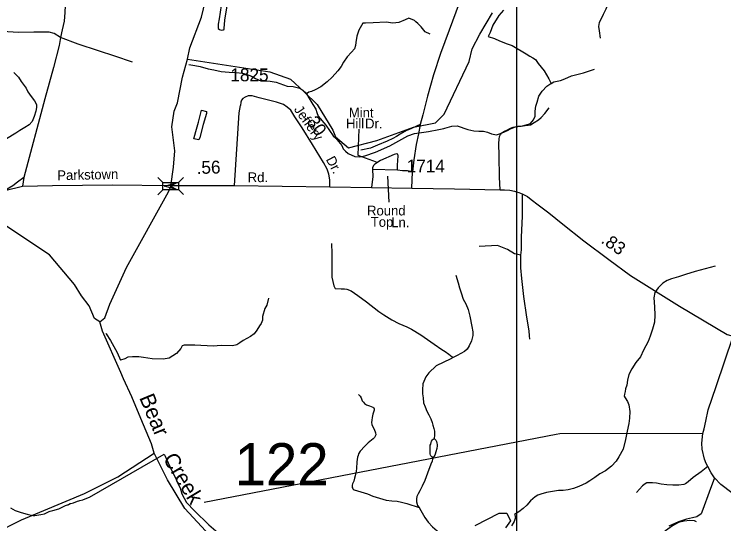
# Model space of a CAD drawing. Extents: x 2206922 to 2357709, y 510027 to 673830.
# Drawn here: x 2337232 to 2344135, y 592168 to 597129 of the extents above; entities that cross this region are included whole.
import ezdxf

# ---------------------------------------------------------------- set-up
doc = ezdxf.new("R2010")
doc.units = 0
for name, color, linetype in [('Exist Hydrographic Creek Single Shore', 7, 'Continuous'), ('Exist Hydrographic Creek Single Shore Label', 7, 'Continuous'), ('Exist Hydrographic Misc Water Feature', 7, 'Continuous'), ('Exist Hydrographic Pond Under 1500 Sq Ft', 7, 'Continuous'), ('Exist Road Non-System Type 51', 7, 'Continuous'), ('Exist Road Non-System Type 51 Label', 7, 'Continuous'), ('Exist Road Secondary Mileage Hundredths English Label', 7, 'Continuous'), ('Exist Road Secondary Structure Standard Bridge Attributed CELL', 7, 'Continuous'), ('Exist Road Secondary Structure Standard Bridge CELL', 7, 'Continuous'), ('Exist Road Secondary Structure Standard Bridge Number Label', 7, 'Continuous'), ('Exist Road Secondary Type 51 Attributed', 7, 'Continuous'), ('Exist Road Secondary Type 51 Label', 7, 'Continuous'), ('Exist Road Secondary Type 51 Number Label', 7, 'Continuous'), ('Map Preparation Inset Cut Line', 7, 'Continuous')]:
    doc.layers.add(name, color=color, linetype=linetype)

msp = doc.modelspace()

# ---------------------------------------------------------------- linework, layer by layer
at = {"layer": 'Exist Hydrographic Creek Single Shore'}
for points in [[(2338916.5, 596691), (2338940.5, 596800.2), (2339053.5, 597100.2), (2339132.7, 597428.2), (2339130.6, 597634.9)], [(2338064.5, 594132.9), (2338013.7, 594166.9), (2337962.6, 594289.6), (2337886.6, 594388.2), (2337818.7, 594497), (2337573.7, 594785.8), (2337069.6, 595119.8), (2336976.4, 595215.9), (2336891.8, 595284), (2336846.6, 595319.5), (2336794.6, 595349.8), (2336556.6, 595555.3), (2335603.5, 596543.9), (2335394.6, 596725.7)], [(2338064.5, 594132.9), (2338113.6, 594174.2), (2338162.6, 594307.5), (2338324.6, 594661.9), (2338732.9, 595398.4), (2338754.4, 595455), (2338781, 595639.8), (2338794.1, 595797.7), (2338766.6, 596031.9), (2338789.6, 596183.7), (2338821.6, 596267.1), (2338868.6, 596515.1), (2338916.5, 596691)], [(2338377.5, 593403), (2338295.6, 593577.8), (2338269.6, 593642.3), (2338090.6, 594042), (2338064.5, 594132.9)], [(2338594.6, 592854.7), (2338567.5, 592945.5), (2338464.6, 593194.1), (2338377.5, 593403)], [(2341176.6, 590038.4), (2341074.7, 590201.6), (2340342.7, 590802.1), (2339971.7, 591180.9), (2339718.7, 591469.4), (2339405.6, 591857.1), (2339136.6, 592053), (2338892.5, 592315.4), (2338722.6, 592597.3), (2338594.6, 592854.7)]]:
    msp.add_lwpolyline(points, dxfattribs=at)
at = {"layer": 'Exist Hydrographic Misc Water Feature'}
for points in [[(2339312.3, 597425.3), (2339304.1, 597427.4), (2339296.1, 597422.9), (2339284.2, 597415), (2339280.5, 597405), (2339254.1, 597282.4), (2339226.4, 597082.2), (2339217.4, 597030.5), (2339215.3, 597008.5), (2339217.4, 596990.3), (2339229.9, 596980.3), (2339245.9, 596974.6), (2339260, 596975), (2339268, 596975), (2339273.7, 596981), (2339275.4, 596988.9), (2339280.7, 597069.2), (2339303.1, 597211), (2339338.5, 597403.6), (2339338.1, 597417.4), (2339312.3, 597425.3)], [(2342935.2, 596897), (2342924.3, 596966.8), (2342919.6, 597010.5), (2342925.1, 597048.6), (2342963.9, 597129.1), (2342991.3, 597181.4), (2342997.5, 597197.5), (2343009.2, 597221.7), (2342990.3, 597279.3), (2342976.2, 597307.3)], [(2338916.5, 596691), (2339717.7, 596569.1), (2339918.6, 596495.2), (2340053.6, 596372.7), (2340179.7, 596249.8), (2340332.6, 596000), (2340358.7, 595935.4), (2340484.6, 595828.9), (2340758.7, 595899), (2341114.7, 596028.3), (2341331.6, 596069.9), (2341413.7, 596155.3), (2341657.7, 596667.2), (2341688.6, 596793.2), (2341762.7, 596934), (2341884.7, 597142.4)], [(2341991.9, 597167.4), (2341946.6, 597117.1), (2341888, 597020.5), (2341860.9, 596952), (2341841.6, 596911.9)], [(2341279.4, 596933.2), (2341231.2, 596958.2), (2341190.4, 597005.8), (2341158.2, 597037.4), (2341139.9, 597053.1), (2341126.2, 597067), (2341069.6, 597090.4), (2341033.7, 597073.9), (2340974, 597047.2), (2340914.2, 597042.5), (2340850, 597049.7), (2340724.1, 597046.3), (2340650.5, 597041.5), (2340622.4, 597040.9), (2340585, 596972.7), (2340565.6, 596914.4), (2340556.5, 596852.5), (2340552.9, 596824.3), (2340543.6, 596792.4), (2340512.1, 596757.8), (2340472.3, 596713.5), (2340436.6, 596662.9), (2340413.6, 596618.6), (2340379.8, 596576.6), (2340324.6, 596515.9), (2340275.2, 596469.4), (2340213.9, 596422.7), (2340160.2, 596393.9), (2340122.7, 596377.6), (2340096.6, 596371), (2340074.7, 596354.8)], [(2341841.6, 596911.9), (2341903.9, 596890.8), (2341953.8, 596871.1), (2342026.2, 596841.9), (2342076.2, 596822.6), (2342213.2, 596742.4), (2342247.4, 596720.7), (2342275.9, 596705), (2342301.7, 596687.3), (2342328.2, 596649.7), (2342387.5, 596578.4), (2342434.2, 596499.1), (2342454.5, 596455.5)], [(2338931.9, 596639.1), (2338988.3, 596629.8), (2339040.2, 596620.3), (2339118.5, 596597.2), (2339174.3, 596588), (2339244.6, 596570.9), (2339322.3, 596563.7), (2339390.8, 596560.7), (2339452.3, 596553.5), (2339489, 596545.9), (2339540.9, 596526.3), (2339579.1, 596502.8), (2339629.7, 596479.3), (2339721.4, 596476.5), (2339781.5, 596467.4), (2339886, 596428.6), (2339946.1, 596425.3), (2339972.1, 596419.8), (2340010.1, 596407.9), (2340040.2, 596390.4), (2340068.3, 596362.7), (2340074.7, 596354.8)], [(2342454.5, 596455.5), (2342480.1, 596471.5), (2342546.2, 596482.3), (2342588, 596499.1), (2342653.6, 596527.8), (2342769.3, 596557), (2342876.7, 596594.4)], [(2337229.6, 596560.6), (2337273.9, 596515.4), (2337300.5, 596473.6), (2337347.3, 596410.2), (2337365.5, 596374.2), (2337396.3, 596328.7), (2337430.5, 596287), (2337447.3, 596249.6), (2337449.4, 596219.3), (2337443.9, 596183.7), (2337426.6, 596133.1), (2337405.1, 596083.2), (2337376, 596050.7), (2337333.9, 596026.2), (2337286.4, 595997.7), (2337248.9, 595969.3), (2337077.8, 595871.3)], [(2341422.3, 596019.1), (2341489.9, 596038.1), (2341540.2, 596040.7), (2341646, 596007.8), (2341702.4, 595994.4), (2341752.6, 595989.3), (2341796.3, 595991.6), (2341836.5, 595980.3), (2341876.5, 595962.6), (2341924.7, 595955.3), (2341972.4, 595971.7), (2342030.1, 595996.6), (2342067.8, 596016.9), (2342109.6, 596033.3), (2342175.8, 596042.1), (2342213.4, 596050.6), (2342253.1, 596063.2), (2342285.1, 596101.4), (2342300.5, 596137.6), (2342299.9, 596185.5), (2342305.4, 596233.8), (2342318.4, 596273.6), (2342334.1, 596330.1), (2342367.2, 596380.2), (2342412.7, 596426.9), (2342442.4, 596447.2), (2342454.5, 596455.5)], [(2340074.7, 596354.8), (2340107.3, 596297.2), (2340138, 596249.6), (2340164.9, 596204.2), (2340176.6, 596170.4), (2340189.3, 596136.4), (2340264.6, 596047.3), (2340333.7, 595944), (2340359.9, 595920.6), (2340388.2, 595888.8), (2340418.5, 595849.3), (2340433.1, 595819.5), (2340455.5, 595795.5), (2340479.7, 595774), (2340545.7, 595744.6), (2340593.7, 595739.5), (2340643.9, 595750.1), (2340745.4, 595787.2), (2340886.5, 595848.7), (2341031.4, 595928.7), (2341061, 595944.9), (2341126.8, 595967.8), (2341262.7, 595987.2), (2341362.4, 596006.6), (2341410, 596014.9), (2341422.3, 596019.1)], [(2339055.4, 596194.7), (2339101.1, 596181.3), (2339101.9, 596163.4), (2339069.1, 596055.1), (2339038.3, 595928.8), (2339026.7, 595904.6), (2338980.5, 595914), (2338999.8, 595986.1), (2339024.4, 596078.5), (2339055.4, 596194.7)], [(2340319.9, 594896.5), (2340321.6, 594798.6), (2340322.2, 594722.7), (2340320.3, 594568.5), (2340340.8, 594483), (2340355.2, 594459), (2340411.2, 594453.8), (2340445.4, 594454.3), (2340467.6, 594452.6), (2340509.6, 594437), (2340574, 594390), (2340659.1, 594328.9), (2340779.8, 594234.5), (2340828.2, 594200.8), (2340904.9, 594154), (2340973, 594118.7), (2341051.7, 594085.7), (2341095.8, 594062.1), (2341186.7, 594007.5), (2341317.7, 593916.8), (2341391.7, 593863.8), (2341424.1, 593844), (2341458.6, 593820.6), (2341492.6, 593793.2), (2341500.6, 593785.4)], [(2344051.3, 594677.2), (2343855.4, 594625.1), (2343761.9, 594593.8), (2343694.5, 594571.1), (2343626.6, 594554.1), (2343585.2, 594537.6), (2343542.9, 594509.1), (2343496, 594464.6), (2343464.4, 594420.4), (2343452.7, 594368.2), (2343461.9, 594280.4), (2343462.8, 594198.3), (2343459.9, 594132.3), (2343442.7, 594062.3), (2343417.2, 593993.9), (2343400.2, 593941.8), (2343355.1, 593857.3), (2343326.2, 593793.1), (2343280.7, 593736.7), (2343239.4, 593678), (2343212.2, 593621.7), (2343198.4, 593567.4), (2343191.5, 593517.4), (2343177.7, 593481.3), (2343174, 593457.1)], [(2341529.5, 594587.3), (2341550.4, 594513.2), (2341564.6, 594465.6), (2341579.6, 594417.9), (2341599.9, 594356.1), (2341626.7, 594310.3), (2341647.2, 594254.5), (2341663.8, 594189.1), (2341685.2, 594087.4), (2341694, 594037.4), (2341692.3, 593999.5), (2341681.1, 593949.3), (2341657.3, 593899), (2341637.8, 593868.6), (2341612, 593846.6), (2341540.4, 593807.4), (2341500.6, 593785.4)], [(2339706.8, 594363.5), (2339689.6, 594295.1), (2339670.1, 594263.1), (2339646.9, 594184.7), (2339647.3, 594149), (2339633.8, 594118.6), (2339618.2, 594096.6), (2339592.6, 594054.2), (2339565.3, 594015.7), (2339531.3, 593989.6), (2339459.9, 593952.5), (2339426.3, 593928.4), (2339396.4, 593909.7), (2339356.8, 593901.5), (2339246.7, 593904.3), (2339166.9, 593897.2), (2338988.7, 593907), (2338918.4, 593908.2), (2338884.8, 593907.6), (2338866.9, 593899.8), (2338853, 593875.5), (2338811.3, 593827), (2338775.7, 593804.4), (2338738.6, 593780), (2338682.4, 593769.4), (2338574.3, 593774.2), (2338490.4, 593785.3), (2338442.7, 593794.5), (2338384.2, 593793.9), (2338338.5, 593789.5), (2338308.4, 593774.9), (2338266.5, 593760.6)], [(2338123.6, 594022.6), (2338127.7, 594016.7), (2338168.7, 593951.3), (2338231.9, 593835.9), (2338266.5, 593760.6)], [(2341500.6, 593785.4), (2341481.1, 593773), (2341336, 593707.2), (2341265, 593636.3), (2341237.1, 593598), (2341208.2, 593529.7), (2341202.9, 593471.3), (2341203.3, 593433.5)], [(2340579.9, 593426.4), (2340595.9, 593410.2), (2340606, 593394.4), (2340618.5, 593364.2), (2340628.9, 593350.4), (2340640.4, 593338.6), (2340659.1, 593324.8), (2340688.8, 593315.1), (2340719.4, 593303.6), (2340725.1, 593299.9), (2340729, 593295.6), (2340733.3, 593285.7), (2340733.5, 593273.9), (2340721.6, 593233.9), (2340712.6, 593201.6), (2340710.7, 593175.5), (2340708.7, 593153.5), (2340711.4, 593135.7), (2340713, 593125.7), (2340733.5, 593088.1), (2340746.2, 593054.2), (2340748.3, 593034), (2340744.4, 593020), (2340736.4, 593007.8), (2340725.1, 592993.7), (2340709.1, 592981.5), (2340676.9, 592957.2), (2340641.8, 592924.7), (2340598.4, 592876.5), (2340582.6, 592850.1), (2340576.6, 592832.3), (2340573, 592817.9), (2340565.4, 592769.9), (2340560.2, 592705.8), (2340558.6, 592680.1), (2340549.2, 592635.7), (2340543.4, 592611.9), (2340535.8, 592581.8), (2340524.4, 592555.5), (2340520.5, 592543.5), (2340518.6, 592531.7), (2340520.7, 592521.6), (2340524.6, 592511.7), (2340528.7, 592505.8), (2340538.7, 592499.8), (2340570.7, 592490.2), (2340604.9, 592478.5), (2340636.9, 592469.2), (2340669.3, 592459.5), (2340719.4, 592438.2), (2340849.8, 592397.5), (2340903.9, 592392.2), (2340956, 592386.8), (2340999.9, 592377.3), (2341049.9, 592366.1), (2341170.7, 592325.7)], [(2341203.3, 593433.5), (2341209.8, 593393.7), (2341214.1, 593345.5), (2341228.7, 593307.7), (2341247.4, 593263.9), (2341265.6, 593228.3), (2341284.1, 593190.7), (2341298.6, 593152.8), (2341305.2, 593128.7), (2341315, 593096.7), (2341319.8, 593068.9), (2341320.4, 593031.1), (2341316.3, 592996.8)], [(2343174, 593457.1), (2343170.3, 593429.2), (2343166.5, 593411.2), (2343175.1, 593393.3), (2343197, 593357.5), (2343209.7, 593325.6), (2343222.4, 593261.7), (2343218.9, 593197.7), (2343209.9, 593143.9), (2343194.7, 593069.6), (2343179.6, 592989.5), (2343155, 592895.1), (2343115.4, 592820.7), (2343088.5, 592776.5), (2343043, 592727.8), (2342983.3, 592683.3), (2342930.2, 592652.7), (2342880.2, 592620.1), (2342832.8, 592585.4), (2342795.1, 592563.2), (2342725.4, 592530.2), (2342673.9, 592511.6), (2342622, 592498.7), (2342573.6, 592492.2), (2342526.1, 592491.7), (2342470.1, 592483), (2342410.6, 592472.5), (2342354.6, 592457.9), (2342324.9, 592447.3), (2342298.7, 592430.9), (2342255.4, 592392.5), (2342217.7, 592350.3), (2342182.2, 592315.9), (2342142.4, 592283.4), (2342098.7, 592258.7)], [(2341304.8, 592816.9), (2341298.8, 592817), (2341292.5, 592822.8), (2341286.3, 592828.6), (2341282.4, 592836.5), (2341278.5, 592848.4), (2341277.7, 592874.5), (2341277.9, 592898.4), (2341277.5, 592916.7), (2341279.4, 592932.7), (2341283.5, 592944.6), (2341287.1, 592958.6), (2341292.9, 592972.8), (2341300.7, 592986.6), (2341308.5, 592992.7), (2341316.3, 592996.8)], [(2341316.3, 592996.8), (2341324.7, 592991.1), (2341332.9, 592980.9), (2341339, 592969.1), (2341343.1, 592953.5), (2341345.4, 592941.4), (2341345.2, 592927.2), (2341341.7, 592899.3), (2341333.9, 592867.2), (2341328.4, 592847), (2341324.7, 592837), (2341318.7, 592827), (2341312.6, 592821), (2341304.8, 592816.9)], [(2335454.9, 591409.1), (2335680.6, 591361.9), (2335998.6, 591240.2), (2336147.5, 591275.8), (2336371.6, 591396.4), (2336568.5, 591581.6), (2336683.5, 591714.2), (2336864.6, 591902), (2337029.7, 592069.5), (2337302.6, 592205.3), (2337915.7, 592463), (2338238.6, 592623.8), (2338594.6, 592854.7)], [(2337411.5, 592248.4), (2337431.3, 592248.2), (2337453.5, 592250.6), (2337489.4, 592257), (2337525.1, 592265.4), (2337570.6, 592288.1), (2337580.6, 592292.3), (2337608.5, 592298.6), (2337664.5, 592313.3), (2337672.5, 592315.4), (2337730.3, 592346.1), (2337751.6, 592352.2), (2337755.9, 592352.3), (2337760, 592356.6), (2337775.8, 592364.7), (2337780.1, 592364.5), (2337783.8, 592366.8), (2337807.4, 592373), (2337849.2, 592389.4), (2337861.5, 592391.6), (2337871.2, 592393.8), (2337899.5, 592402.1), (2337921.2, 592410.2), (2337962.8, 592428.6), (2338691.4, 592845.4)], [(2338691.4, 592845.4), (2338701.6, 592825.6), (2338757.6, 592696.4), (2338802.3, 592615), (2338824.7, 592561.4), (2338845.6, 592517.3), (2338862.2, 592459.6), (2338909.2, 592376.3), (2338985.8, 592293.4), (2339125.9, 592158.8), (2339262.9, 592042.5), (2339376.3, 591941.9), (2339441.1, 591877)], [(2341304.8, 592816.9), (2341297, 592778.7), (2341285.7, 592748.8), (2341252.7, 592660.5), (2341225.2, 592590), (2341200.2, 592535.8), (2341178.9, 592489.5), (2341161, 592459.3), (2341149.4, 592435.1), (2341145.9, 592411), (2341145.9, 592381.3), (2341156.5, 592347.3), (2341170.7, 592325.7)], [(2337196.6, 592323.7), (2337240.7, 592298), (2337300.9, 592276.8), (2337359.2, 592261.5), (2337411.5, 592248.4)], [(2341170.7, 592325.7), (2341189.1, 592295.8), (2341225.8, 592228.2), (2341258.2, 592182.7), (2341300.7, 592139.1), (2341369.6, 592080)], [(2342098.7, 592258.7), (2342106.9, 592246.9), (2342106.9, 592238.8), (2342107.6, 592229), (2342103.7, 592210.9), (2342095.9, 592190.6), (2342086, 592174.6), (2342068.6, 592148.5)], [(2343869.2, 592188.3), (2343850.9, 592195.9), (2343802.9, 592199.4), (2343750.8, 592192.7), (2343693, 592179.9), (2343635.6, 592149.2), (2343568.1, 592098.5), (2342511.5, 591224.2)]]:
    msp.add_lwpolyline(points, dxfattribs=at)
at = {"layer": 'Exist Hydrographic Pond Under 1500 Sq Ft'}
msp.add_lwpolyline([(2341717.8, 592150.7), (2341949.7, 592271.7), (2342024.7, 592271.4), (2342058.8, 592197.3), (2342009.8, 592129.7)], dxfattribs=at)
at = {"layer": 'Exist Road Non-System Type 51'}
for p, q in [((2340959.9, 595609.7), (2340716.4, 595615.9)), ((2341099.3, 595434.8), (2341105.5, 595593)), ((2337324.2, 595537.8), (2337313.3, 595453.3)), ((2342156.3, 594782.1), (2342116.7, 594792)), ((2342116.7, 592962.9), (2339080.8, 592375.2))]:
    msp.add_line(p, q, dxfattribs=at)
for points in [[(2341615.3, 597388.7), (2341463.4, 596972.4), (2341380.2, 596745.4), (2341309.4, 596537.2), (2341253.3, 596331.1), (2341207.5, 596147.9), (2341180.4, 596054.2)], [(2337681.9, 596902.3), (2337620.4, 596939.6), (2337572.2, 596952.8), (2337523.9, 596955), (2337423, 596952.8), (2337276, 596950.6), (2337113.6, 596959.4)], [(2338384, 596663), (2338210.6, 596720.1), (2338050.5, 596772.7), (2337855.2, 596838.6), (2337681.9, 596902.3)], [(2339375.7, 595460.9), (2339420.2, 596170.2), (2339432.6, 596241.5)], [(2342116.7, 596035.9), (2342131.3, 596038.6), (2342164.6, 596038.6), (2342204.1, 596044.8), (2342233.2, 596049), (2342256.1, 596053.2), (2342289.4, 596074), (2342333.1, 596101), (2342358.1, 596121.9), (2342395.5, 596163.5), (2342437.1, 596217.6)], [(2341180.4, 596054.2), (2341066.7, 596002), (2341046.9, 595997.6), (2340985.1, 595961.1), (2340949.4, 595936.7), (2340915.9, 595918), (2340860, 595891.8), (2340766.4, 595852.2), (2340697.7, 595825.2), (2340604.1, 595804.4)], [(2341180.4, 596054.2), (2341163.8, 595965.7), (2341140.9, 595859.5), (2341120.1, 595711.7), (2341105.5, 595593)], [(2341958.7, 595420.3), (2341952.4, 595541), (2341948.2, 595749.2), (2341946.1, 595869.9), (2341948.2, 595913.7), (2341952.4, 595936.6), (2341962.8, 595957.4), (2341975.2, 595974), (2342000.2, 595990.7), (2342029.3, 596003.2), (2342060.5, 596019.8), (2342085.5, 596030.3), (2342116.7, 596035.9)], [(2340959.9, 595609.7), (2340959.9, 595657.6), (2340968.2, 595749.2), (2340964, 595765.8), (2340955.7, 595767.9), (2340926.6, 595761.7), (2340795.5, 595703.4), (2340741.4, 595670.1), (2340728.9, 595657.6), (2340716.4, 595636.8), (2340716.4, 595615.9)], [(2340716.4, 595615.9), (2340720.4, 595548), (2340708.1, 595443.1)], [(2341105.5, 595593), (2341057.7, 595603.4), (2341009.8, 595605.5), (2340959.9, 595609.7)], [(2342172.9, 595378.6), (2342175, 595279.7), (2342175, 595163.1), (2342164.6, 594957), (2342162.5, 594834.2), (2342156.3, 594782.1)], [(2342116.7, 594792), (2342098, 594796.7), (2342031.4, 594838.3), (2341983.6, 594859.1), (2341933.6, 594875.8), (2341754.7, 594867.5)], [(2342156.3, 594782.1), (2342156.3, 594660.3), (2342166.7, 594556.2), (2342185.4, 594381.3), (2342216.6, 594180.4), (2342239.5, 594045.1), (2342241.6, 593999.3), (2342243.6, 593966)], [(2343931.3, 593045.6), (2342541.3, 593044.6), (2342505.3, 593038.1), (2342116.7, 592962.9)], [(2343979.6, 592726.5), (2343913.6, 592675), (2343837.9, 592617), (2343787.9, 592576.7), (2343763.8, 592555.7), (2343746.1, 592549.3), (2343696.2, 592544.5), (2343639.8, 592544.5), (2343580.2, 592546.1), (2343524.7, 592554.5), (2343478.8, 592562.2), (2343440.1, 592565.4), (2343399.9, 592567), (2343387, 592565.4), (2343370.9, 592555.7), (2343343.5, 592536.4), (2343285.5, 592471.9)], [(2344044, 592615.4), (2343993.3, 592477.4), (2343930.5, 592306.6), (2343915.2, 592265.7), (2343871.7, 592235.1), (2343829.8, 592227), (2343771.8, 592214.1), (2343694.5, 592186.7), (2343601.1, 592143.2)]]:
    msp.add_lwpolyline(points, dxfattribs=at)
at = {"layer": 'Exist Road Non-System Type 51 Label'}
for points in [[(2340585.7, 596008.8), (2340574.2, 595757), (2340753.4, 595692.1)], [(2340879.2, 595299.1), (2340867.8, 595551)]]:
    msp.add_lwpolyline(points, dxfattribs=at)
at = {"layer": 'Exist Road Secondary Structure Standard Bridge Attributed CELL'}
msp.add_lwpolyline([(2338811.2, 595423.5), (2338693.4, 595455), (2338811.2, 595486.6), (2338754.4, 595455)], close=True, dxfattribs=at)
at = {"layer": 'Exist Road Secondary Structure Standard Bridge CELL'}
for p, q in [((2338629.2, 595539.9), (2338678, 595491.1)), ((2338829.1, 595490.8), (2338877.9, 595539.6)), ((2338629.2, 595371.7), (2338678, 595420.5)), ((2338829.1, 595421.8), (2338877.9, 595373))]:
    msp.add_line(p, q, dxfattribs=at)
msp.add_lwpolyline([(2338678, 595491.1), (2338829.1, 595491.1), (2338829.1, 595420.5), (2338678, 595420.5)], close=True, dxfattribs=at)
at = {"layer": 'Exist Road Secondary Type 51 Attributed'}
for points in [[(2336885.8, 602758.3), (2336949.1, 602371.8), (2337007.1, 602097.4), (2337102, 601407.5), (2337197, 600870.6), (2337379.1, 599718), (2337591.9, 598368.9), (2337677.5, 597756.3), (2337710.4, 597444.6), (2337725.7, 597321.6), (2337727.9, 597214), (2337723.6, 597143.8), (2337717, 597062.5), (2337699.4, 596976.9), (2337681.9, 596902.3), (2337668.7, 596823.2), (2337613.9, 596610.3), (2337528.3, 596305.1), (2337324.2, 595537.8), (2337264.3, 595492.4), (2337218.9, 595457.3), (2337140.7, 595411.5)], [(2340302.4, 595448.8), (2340302.4, 595517.5), (2340294.1, 595571.6), (2340275.3, 595621.6), (2340242, 595684), (2340133.9, 595861), (2340034, 596023.4), (2339963.2, 596128.5), (2339921.6, 596195.1), (2339888.3, 596222.2), (2339850.9, 596249.3), (2339782.2, 596272.2), (2339615.8, 596315.9), (2339547.1, 596332.6), (2339507.6, 596332.6), (2339478.4, 596322.1), (2339457.6, 596309.7), (2339443.1, 596293), (2339437.1, 596273.4), (2339432.6, 596241.5)], [(2337140.7, 595411.5), (2337313.3, 595453.3), (2337602.9, 595459.8), (2338186.5, 595468.6), (2338761.1, 595462.5)], [(2338761.1, 595462.5), (2338803, 595462), (2339375.7, 595460.9), (2340302.4, 595448.8)], [(2340302.4, 595448.8), (2340708.1, 595443.1), (2341099.3, 595434.8), (2341515.4, 595428.6), (2341958.7, 595420.3), (2342001.6, 595418.3), (2342052.2, 595416.1), (2342098, 595405.7), (2342116.7, 595400), (2342139.6, 595393.2), (2342172.9, 595378.6), (2342224.9, 595355.7), (2342260.3, 595326.5), (2342329, 595272.4), (2342433, 595196.4), (2342568.2, 595086.1), (2342772.1, 594923.7), (2343015.6, 594740.5), (2343227.8, 594585.4), (2343704.3, 594285.5), (2344168.3, 594010.7), (2344226.5, 593994.1)], [(2344851.6, 592108.7), (2344642.2, 592230.8), (2344395.9, 592364.6), (2344213.9, 592470.9), (2344106, 592549.9), (2344044, 592615.4), (2344011.8, 592663.7), (2343979.6, 592726.5), (2343963.5, 592755.5), (2343947.4, 592795.8), (2343923.2, 592894.1), (2343921.6, 592953.7), (2343931.3, 593045.6), (2343943.3, 593091.5), (2343960.2, 593166.5), (2343984.4, 593277.6), (2344059.3, 593504.8), (2344226.5, 593994.1)]]:
    msp.add_lwpolyline(points, dxfattribs=at)
at = {"layer": 'Map Preparation Inset Cut Line'}
for p, q in [((2342116.7, 598757.6), (2342116.7, 596035.9)), ((2342116.7, 596035.9), (2342116.7, 595400)), ((2342116.7, 595400), (2342116.7, 594792)), ((2342116.7, 594792), (2342116.7, 592962.9)), ((2342116.7, 592962.9), (2342116.7, 590994.6))]:
    msp.add_line(p, q, dxfattribs=at)

# ---------------------------------------------------------------- texts
at = {"layer": 'Exist Hydrographic Creek Single Shore Label'}
for s, rotation, p in [('Bear', 292.49471, (2338446.2, 593396.5)), ('Creek', 301.0908, (2338674.9, 592802.2))]:
    msp.add_text(s, height=150, rotation=rotation, dxfattribs=at).set_placement(p)
at = {"layer": 'Exist Road Non-System Type 51 Label'}
for s, p in [('Mint', (2340487.5, 596123.5)), ('Hill', (2340459.9, 596016.7)), ('Dr.', (2340645.4, 596016.7)), ('Round', (2340664.7, 595169.7)), ('Top', (2340700.8, 595059)), ('Ln.', (2340899.8, 595055.2))]:
    msp.add_text(s, height=95, dxfattribs=at).set_placement(p)
at = {"layer": 'Exist Road Secondary Mileage Hundredths English Label'}
for s, rotation, p in [('.30', 304.75191, (2340044.4, 596121.3)), ('.56', 1.30658, (2339007.7, 595573.6)), ('.83', 324.97975, (2342933, 594909.1))]:
    msp.add_text(s, height=125, rotation=rotation, dxfattribs=at).set_placement(p)
at = {"layer": 'Exist Road Secondary Structure Standard Bridge Number Label'}
msp.add_text('122', height=410.1, dxfattribs=at).set_placement((2339376.1, 592542.9))
at = {"layer": 'Exist Road Secondary Type 51 Label'}
for s, rotation, p in [('Jeffery', 304.75191, (2339949.3, 596201)), ('Dr.', 298.00026, (2340261.5, 595715.3)), ('Parkstown', 1.30658, (2337652.3, 595512.3)), ('Rd.', 0.15789, (2339503.8, 595493.5))]:
    msp.add_text(s, height=95, rotation=rotation, dxfattribs=at).set_placement(p)
at = {"layer": 'Exist Road Secondary Type 51 Number Label'}
for s, p in [('1825', (2339334.8, 596475.7)), ('1714', (2341050.2, 595588))]:
    msp.add_text(s, height=125, dxfattribs=at).set_placement(p)

doc.saveas('drawing.dxf')
